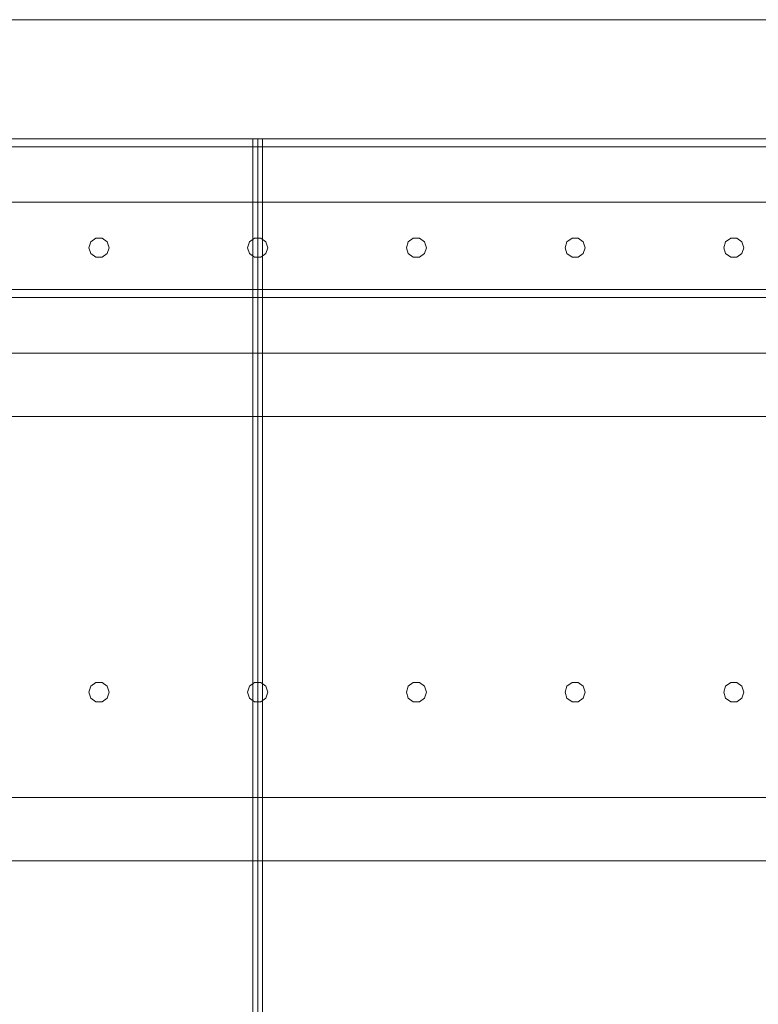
# Model space of a CAD drawing. Header units: millimetres. Extents: x -2233 to 61924, y -68080 to 6847.
# Tile 1004 of 1022: x 59311 to 59777, y 2380 to 3000. Entities that reach past the tile are written whole.
import ezdxf

# ---------------------------------------------------------------- set-up
doc = ezdxf.new("R2010")
doc.units = ezdxf.units.MM
doc.layers.add('lateral_secador', color=7, linetype='Continuous', lineweight=0)

msp = doc.modelspace()

# ---------------------------------------------------------------- linework, layer by layer
at = {"layer": 'lateral_secador'}
for p, q in [((59211.134, 3000), (60211.134, 3000)), ((40461.134, 2925), (60461.134, 2925)), ((58461.134, 2925), (59461.134, 2925)), ((59211.134, 2925), (60211.134, 2925)), ((59458.134, 2925), (59464.134, 2925)), ((59458.134, 2925), (59458.134, 60)), ((59461.134, 0), (59461.134, 2925)), ((59461.134, 2925), (60461.134, 2925)), ((59464.134, 60), (59464.134, 2925)), ((40461.134, 2920), (60461.134, 2920)), ((40461.134, 2885), (60461.134, 2885)), ((59355.997, 2860.082), (59354.784, 2856.35)), ((59359.172, 2862.389), (59355.997, 2860.082)), ((59363.096, 2862.389), (59359.172, 2862.389)), ((59366.271, 2860.082), (59363.096, 2862.389)), ((59367.484, 2856.35), (59366.271, 2860.082)), ((59455.997, 2860.082), (59454.784, 2856.35)), ((59459.172, 2862.389), (59455.997, 2860.082)), ((59463.096, 2862.389), (59459.172, 2862.389)), ((59466.271, 2860.082), (59463.096, 2862.389)), ((59467.484, 2856.35), (59466.271, 2860.082)), ((59555.997, 2860.082), (59554.784, 2856.35)), ((59559.172, 2862.389), (59555.997, 2860.082)), ((59563.096, 2862.389), (59559.172, 2862.389)), ((59566.271, 2860.082), (59563.096, 2862.389)), ((59567.484, 2856.35), (59566.271, 2860.082)), ((59655.997, 2860.082), (59654.784, 2856.35)), ((59659.172, 2862.389), (59655.997, 2860.082)), ((59663.096, 2862.389), (59659.172, 2862.389)), ((59666.271, 2860.082), (59663.096, 2862.389)), ((59667.484, 2856.35), (59666.271, 2860.082)), ((59755.997, 2860.082), (59754.784, 2856.35)), ((59759.172, 2862.389), (59755.997, 2860.082)), ((59763.096, 2862.389), (59759.172, 2862.389)), ((59766.271, 2860.082), (59763.096, 2862.389)), ((59767.484, 2856.35), (59766.271, 2860.082)), ((59354.784, 2856.35), (59355.997, 2852.618)), ((59366.271, 2852.618), (59367.484, 2856.35)), ((59454.784, 2856.35), (59455.997, 2852.618)), ((59466.271, 2852.618), (59467.484, 2856.35)), ((59554.784, 2856.35), (59555.997, 2852.618)), ((59566.271, 2852.618), (59567.484, 2856.35)), ((59654.784, 2856.35), (59655.997, 2852.618)), ((59666.271, 2852.618), (59667.484, 2856.35)), ((59754.784, 2856.35), (59755.997, 2852.618)), ((59766.271, 2852.618), (59767.484, 2856.35)), ((59355.997, 2852.618), (59359.172, 2850.311)), ((59359.172, 2850.311), (59363.096, 2850.311)), ((59363.096, 2850.311), (59366.271, 2852.618)), ((59455.997, 2852.618), (59459.172, 2850.311)), ((59459.172, 2850.311), (59463.096, 2850.311)), ((59463.096, 2850.311), (59466.271, 2852.618)), ((59555.997, 2852.618), (59559.172, 2850.311)), ((59559.172, 2850.311), (59563.096, 2850.311)), ((59563.096, 2850.311), (59566.271, 2852.618)), ((59655.997, 2852.618), (59659.172, 2850.311)), ((59659.172, 2850.311), (59663.096, 2850.311)), ((59663.096, 2850.311), (59666.271, 2852.618)), ((59755.997, 2852.618), (59759.172, 2850.311)), ((59759.172, 2850.311), (59763.096, 2850.311)), ((59763.096, 2850.311), (59766.271, 2852.618)), ((40461.134, 2830), (60461.134, 2830)), ((40461.134, 2825), (60461.134, 2825)), ((40811.134, 2790), (60111.134, 2790)), ((40811.134, 2750), (60111.134, 2750)), ((59359.172, 2582.389), (59355.997, 2580.082)), ((59363.096, 2582.389), (59359.172, 2582.389)), ((59366.271, 2580.082), (59363.096, 2582.389)), ((59459.172, 2582.389), (59455.997, 2580.082)), ((59463.096, 2582.389), (59459.172, 2582.389)), ((59466.271, 2580.082), (59463.096, 2582.389)), ((59559.172, 2582.389), (59555.997, 2580.082)), ((59563.096, 2582.389), (59559.172, 2582.389)), ((59566.271, 2580.082), (59563.096, 2582.389)), ((59659.172, 2582.389), (59655.997, 2580.082)), ((59663.096, 2582.389), (59659.172, 2582.389)), ((59666.271, 2580.082), (59663.096, 2582.389)), ((59759.172, 2582.389), (59755.997, 2580.082)), ((59763.096, 2582.389), (59759.172, 2582.389)), ((59766.271, 2580.082), (59763.096, 2582.389)), ((59355.997, 2580.082), (59354.784, 2576.35)), ((59354.784, 2576.35), (59355.997, 2572.618)), ((59367.484, 2576.35), (59366.271, 2580.082)), ((59366.271, 2572.618), (59367.484, 2576.35)), ((59455.997, 2580.082), (59454.784, 2576.35)), ((59454.784, 2576.35), (59455.997, 2572.618)), ((59467.484, 2576.35), (59466.271, 2580.082)), ((59466.271, 2572.618), (59467.484, 2576.35)), ((59555.997, 2580.082), (59554.784, 2576.35)), ((59554.784, 2576.35), (59555.997, 2572.618)), ((59567.484, 2576.35), (59566.271, 2580.082)), ((59566.271, 2572.618), (59567.484, 2576.35)), ((59655.997, 2580.082), (59654.784, 2576.35)), ((59654.784, 2576.35), (59655.997, 2572.618)), ((59667.484, 2576.35), (59666.271, 2580.082)), ((59666.271, 2572.618), (59667.484, 2576.35)), ((59755.997, 2580.082), (59754.784, 2576.35)), ((59754.784, 2576.35), (59755.997, 2572.618)), ((59767.484, 2576.35), (59766.271, 2580.082)), ((59766.271, 2572.618), (59767.484, 2576.35)), ((59355.997, 2572.618), (59359.172, 2570.311)), ((59359.172, 2570.311), (59363.096, 2570.311)), ((59363.096, 2570.311), (59366.271, 2572.618)), ((59455.997, 2572.618), (59459.172, 2570.311)), ((59459.172, 2570.311), (59463.096, 2570.311)), ((59463.096, 2570.311), (59466.271, 2572.618)), ((59555.997, 2572.618), (59559.172, 2570.311)), ((59559.172, 2570.311), (59563.096, 2570.311)), ((59563.096, 2570.311), (59566.271, 2572.618)), ((59655.997, 2572.618), (59659.172, 2570.311)), ((59659.172, 2570.311), (59663.096, 2570.311)), ((59663.096, 2570.311), (59666.271, 2572.618)), ((59755.997, 2572.618), (59759.172, 2570.311)), ((59759.172, 2570.311), (59763.096, 2570.311)), ((59763.096, 2570.311), (59766.271, 2572.618)), ((40811.134, 2510), (60111.134, 2510)), ((40811.134, 2470), (60111.134, 2470))]:
    msp.add_line(p, q, dxfattribs=at)

doc.saveas('drawing.dxf')
